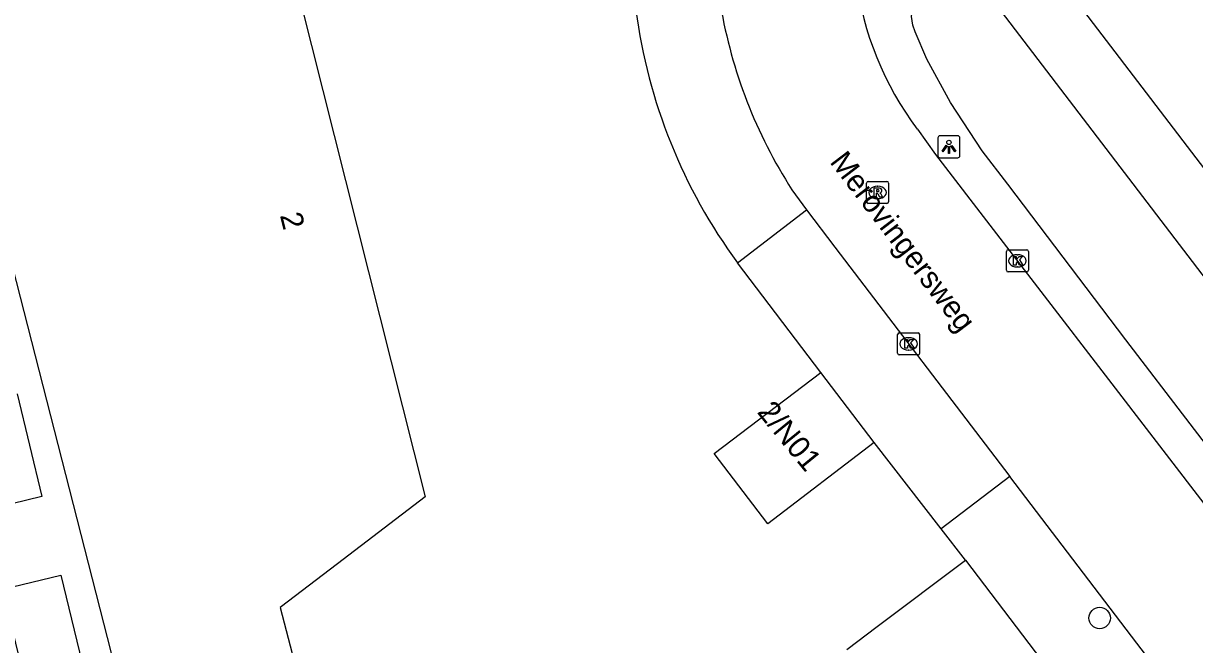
# Model space of a CAD drawing. Extents: x 159961 to 160856, y 382704 to 383353.
# Drawn here: x 160039 to 160092.3, y 383210.6 to 383238.8 of the extents above; entities that cross this region are included whole.
import ezdxf

# ---------------------------------------------------------------- set-up
doc = ezdxf.new("R2010")
doc.units = 0
for name, color, linetype in [('IMGEO_Boom', 7, 'Continuous'), ('IMGEO_Groenvoorziening', 7, 'Continuous'), ('IMGEO_Kolk', 7, 'Continuous'), ('IMGEO_Lichtpunt', 7, 'Continuous'), ('IMGEO_Openbare_ruimte_label', 7, 'Continuous'), ('IMGEO_Pand', 7, 'Continuous'), ('IMGEO_Pand_nummerreeks', 7, 'Continuous'), ('IMGEO_Rijbaan_lokaal_open', 7, 'Continuous'), ('IMGEO_Rioolput', 7, 'Continuous'), ('IMGEO_Voetpad_open', 7, 'Continuous')]:
    doc.layers.add(name, color=color, linetype=linetype)

msp = doc.modelspace()

# ---------------------------------------------------------------- linework, layer by layer
at = {"layer": 'IMGEO_Boom'}
msp.add_circle((160087.935, 383211.772), 0.489, dxfattribs=at)
at = {"layer": 'IMGEO_Groenvoorziening'}
msp.add_lwpolyline([(160081.782, 383241.525), (160103.571, 383213.022)], dxfattribs=at)
at = {"layer": 'IMGEO_Kolk'}
for p, q in [((160083.695, 383227.578), (160083.695, 383228.43)), ((160083.77, 383228.504), (160084.622, 383228.504)), ((160084.696, 383228.43), (160084.696, 383227.578)), ((160084.183, 383228.284), (160084.208, 383228.284)), ((160084.622, 383227.504), (160083.77, 383227.504)), ((160084.206, 383227.724), (160084.181, 383227.724)), ((160078.749, 383223.804), (160078.749, 383224.656)), ((160078.824, 383224.73), (160079.676, 383224.73)), ((160079.75, 383224.656), (160079.75, 383223.804)), ((160079.237, 383224.51), (160079.262, 383224.51)), ((160079.676, 383223.73), (160078.824, 383223.73)), ((160079.26, 383223.95), (160079.235, 383223.95))]:
    msp.add_line(p, q, dxfattribs=at)
for points in [[(160083.695, 383227.578), (160083.695, 383228.43)], [(160083.77, 383228.504), (160084.622, 383228.504)], [(160084.696, 383228.43), (160084.696, 383227.578)], [(160084.016, 383228.204), (160084.139, 383228.204), (160084.139, 383228.053), (160084.269, 383228.204), (160084.433, 383228.204), (160084.287, 383228.053), (160084.44, 383227.804), (160084.288, 383227.804), (160084.203, 383227.968), (160084.139, 383227.901), (160084.139, 383227.804), (160084.016, 383227.804), (160084.016, 383228.204)], [(160084.622, 383227.504), (160083.77, 383227.504)], [(160078.749, 383223.804), (160078.749, 383224.656)], [(160078.824, 383224.73), (160079.676, 383224.73)], [(160079.75, 383224.656), (160079.75, 383223.804)], [(160079.07, 383224.43), (160079.193, 383224.43), (160079.193, 383224.279), (160079.323, 383224.43), (160079.487, 383224.43), (160079.341, 383224.279), (160079.494, 383224.03), (160079.342, 383224.03), (160079.257, 383224.194), (160079.193, 383224.127), (160079.193, 383224.03), (160079.07, 383224.03), (160079.07, 383224.43)], [(160079.676, 383223.73), (160078.824, 383223.73)]]:
    msp.add_lwpolyline(points, dxfattribs=at)
for centre, start, end in [((160083.772, 383228.428), 91.552, 178.448), ((160083.772, 383228.428), 91.552, 178.448), ((160084.62, 383228.428), 1.552, 88.448), ((160084.62, 383228.428), 1.552, 88.448), ((160083.772, 383227.58), 181.552, 268.448), ((160083.772, 383227.58), 181.552, 268.448), ((160084.62, 383227.58), 271.552, 358.448), ((160084.62, 383227.58), 271.552, 358.448), ((160078.826, 383224.654), 91.552, 178.448), ((160078.826, 383224.654), 91.552, 178.448), ((160079.674, 383224.654), 1.552, 88.448), ((160079.674, 383224.654), 1.552, 88.448), ((160078.826, 383223.806), 181.552, 268.448), ((160078.826, 383223.806), 181.552, 268.448), ((160079.674, 383223.806), 271.552, 358.448), ((160079.674, 383223.806), 271.552, 358.448)]:
    msp.add_arc(centre, 0.0765, start, end, dxfattribs=at)
for centre, major_axis, ratio, start_param, end_param in [((160084.182, 383228.004), (-0.387, 0.002), 0.722429, 4.712389, 7.853982), ((160084.207, 383228.004), (-0.39, 0.002), 0.717154, 1.570796, 4.712389), ((160079.236, 383224.23), (-0.387, 0.002), 0.722429, 4.712389, 7.853982), ((160079.261, 383224.23), (-0.39, 0.002), 0.717154, 1.570796, 4.712389)]:
    msp.add_ellipse(centre, major_axis=major_axis, ratio=ratio, start_param=start_param, end_param=end_param, dxfattribs=at)
at = {"layer": 'IMGEO_Lichtpunt'}
for p, q in [((160081.485, 383233.685), (160080.677, 383233.685)), ((160081.485, 383233.685), (160080.677, 383233.685)), ((160080.583, 383233.59), (160080.583, 383232.783)), ((160080.583, 383233.59), (160080.583, 383232.783)), ((160081.579, 383232.783), (160081.579, 383233.59)), ((160081.579, 383232.783), (160081.579, 383233.59)), ((160080.677, 383232.689), (160081.485, 383232.689)), ((160080.677, 383232.689), (160081.485, 383232.689))]:
    msp.add_line(p, q, dxfattribs=at)
for points in [[(160080.957, 383233.254), (160080.996, 383233.226), (160080.808, 383232.964), (160080.77, 383232.991), (160080.957, 383233.254)], [(160081.059, 383233.206), (160081.106, 383233.206), (160081.106, 383232.884), (160081.059, 383232.884), (160081.059, 383233.206)], [(160081.169, 383233.226), (160081.207, 383233.253), (160081.394, 383232.991), (160081.355, 383232.963), (160081.169, 383233.226)]]:
    msp.add_lwpolyline(points, dxfattribs=at)
msp.add_circle((160081.082, 383233.388), 0.0994, dxfattribs=at)
for centre, start, end in [((160080.677, 383233.59), 90, 180), ((160080.677, 383233.59), 90, 180), ((160081.485, 383233.59), 0, 90), ((160081.485, 383233.59), 0, 90), ((160080.677, 383232.783), 180, 270), ((160080.677, 383232.783), 180, 270), ((160081.485, 383232.783), 270, 0), ((160081.485, 383232.783), 270, 360)]:
    msp.add_arc(centre, 0.0946, start, end, dxfattribs=at)
at = {"layer": 'IMGEO_Pand'}
for points in [[(160050.551, 383243.936), (160057.259, 383217.273), (160053.285, 383214.239), (160050.679, 383212.249), (160052.23, 383206.273), (160053.268, 383206.976), (160053.31, 383206.652), (160045.418, 383200.751), (160033.158, 383248.653), (160046.039, 383250), (160049.499, 383250.372)], [(160084.155, 383243.361), (160105.966, 383214.829)], [(160077.68, 383219.742), (160072.842, 383216.056), (160070.413, 383219.245), (160075.251, 383222.931)], [(160077.68, 383219.742), (160075.251, 383222.931)], [(160038.711, 383221.962), (160039.839, 383217.289), (160037.092, 383216.626), (160035.972, 383221.266)], [(160076.439, 383210.345), (160077.814, 383211.392), (160081.83, 383214.404)], [(160081.83, 383214.404), (160087.886, 383206.456)], [(160039.15, 383208.547), (160038.055, 383213.083), (160040.7, 383213.722), (160041.788, 383209.216)]]:
    msp.add_lwpolyline(points, dxfattribs=at)
at = {"layer": 'IMGEO_Rijbaan_lokaal_open'}
for points in [[(160079.645, 383233.987), (160080.477, 383232.84), (160093.122, 383216.39), (160096.972, 383211.299), (160097.439, 383210.787)], [(160074.1, 383230.996), (160074.61, 383230.324)], [(160074.61, 383230.324), (160075.895, 383228.63), (160083.846, 383218.205)], [(160091.764, 383207.823), (160083.846, 383218.205)]]:
    msp.add_lwpolyline(points, dxfattribs=at)
for centre, radius, start, end in [((160091.075, 383242.617), 14.323, 187.0109, 217.0534), ((160092.709, 383243.33), 22.325, 190.3045, 213.535)]:
    msp.add_arc(centre, radius, start, end, dxfattribs=at)
at = {"layer": 'IMGEO_Rioolput'}
for p, q in [((160077.409, 383231.611), (160078.261, 383231.611)), ((160077.334, 383230.685), (160077.334, 383231.537)), ((160077.822, 383231.391), (160077.847, 383231.391)), ((160078.335, 383231.537), (160078.335, 383230.685)), ((160078.261, 383230.611), (160077.409, 383230.611)), ((160077.845, 383230.831), (160077.82, 383230.831))]:
    msp.add_line(p, q, dxfattribs=at)
for points in [[(160077.409, 383231.611), (160078.261, 383231.611)], [(160077.334, 383230.685), (160077.334, 383231.537)], [(160077.923, 383231.309), (160077.671, 383231.311), (160077.671, 383230.911)], [(160077.671, 383230.911), (160077.795, 383230.911), (160077.795, 383231.073), (160077.806, 383231.073)], [(160077.849, 383231.23), (160077.795, 383231.23), (160077.795, 383231.149)], [(160077.795, 383231.149), (160077.847, 383231.149)], [(160077.853, 383231.044), (160077.924, 383230.911), (160078.064, 383230.911), (160077.999, 383231.037)], [(160078.335, 383231.537), (160078.335, 383230.685)], [(160078.261, 383230.611), (160077.409, 383230.611)]]:
    msp.add_lwpolyline(points, dxfattribs=at)
for centre, radius, start, end in [((160077.411, 383231.535), 0.0765, 91.552, 178.448), ((160077.411, 383231.535), 0.0765, 91.552, 178.448), ((160078.259, 383231.535), 0.0765, 1.552, 88.448), ((160078.259, 383231.535), 0.0765, 1.552, 88.448), ((160077.805, 383231.02), 0.0533, 26.0293, 88.6989), ((160077.831, 383231.338), 0.19, 274.7715, 282.9687), ((160077.855, 383231.134), 0.0964, 77.0061, 93.1865), ((160077.869, 383231.191), 0.0378, 276.6634, 79.6772), ((160077.922, 383231.199), 0.109, 350.3612, 89.416), ((160077.92, 383231.199), 0.112, 277.5842, 350.9817), ((160077.904, 383230.984), 0.108, 29.5134, 73.7905), ((160077.411, 383230.687), 0.0765, 181.552, 268.448), ((160077.411, 383230.687), 0.0765, 181.552, 268.448), ((160078.259, 383230.687), 0.0765, 271.552, 358.448), ((160078.259, 383230.687), 0.0765, 271.552, 358.448)]:
    msp.add_arc(centre, radius, start, end, dxfattribs=at)
for centre, major_axis, ratio, start_param, end_param in [((160077.821, 383231.111), (-0.387, 0.002), 0.722429, 4.712389, 7.853982), ((160077.846, 383231.111), (-0.39, 0.002), 0.717154, 1.570796, 4.712389)]:
    msp.add_ellipse(centre, major_axis=major_axis, ratio=ratio, start_param=start_param, end_param=end_param, dxfattribs=at)
at = {"layer": 'IMGEO_Voetpad_open'}
for points in [[(160098.856, 383211.849), (160094.969, 383216.787), (160089.12, 383224.421), (160083.756, 383231.487), (160082.599, 383233.003), (160081.152, 383235.201), (160080.07, 383237.164), (160079.542, 383238.409), (160079.438, 383238.708), (160079.376, 383239.109), (160079.403, 383239.298), (160079.505, 383239.587), (160079.646, 383239.873), (160081.782, 383241.525)], [(160071.467, 383227.911), (160074.61, 383230.324)], [(160075.251, 383222.931), (160071.467, 383227.911)], [(160080.723, 383215.828), (160077.68, 383219.742)], [(160083.846, 383218.205), (160080.723, 383215.828)], [(160081.83, 383214.404), (160080.723, 383215.828)]]:
    msp.add_lwpolyline(points, dxfattribs=at)
msp.add_arc((160091.626, 383242.698), 25.001, 187.5848, 216.2604, dxfattribs=at)

# ---------------------------------------------------------------- texts
at = {"layer": 'IMGEO_Openbare_ruimte_label'}
msp.add_text('Merovingersweg', height=1, rotation=307.317, dxfattribs=at).set_placement((160075.63, 383232.492))
at = {"layer": 'IMGEO_Pand_nummerreeks'}
for s, rotation, p in [('2', 284.1217, (160050.657, 383230.073)), ('2/N01', 309.1737, (160072.327, 383221.12))]:
    msp.add_text(s, height=1, rotation=rotation, dxfattribs=at).set_placement(p)

doc.saveas('drawing.dxf')
